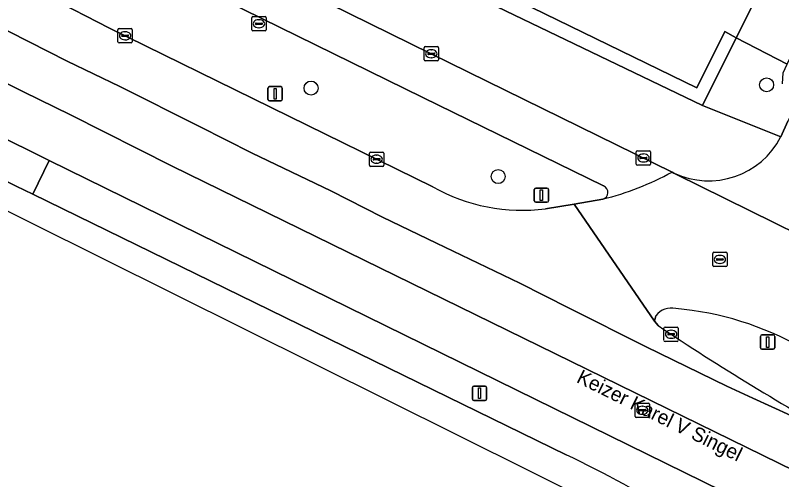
# Model space of a CAD drawing. Extents: x 160102 to 160934, y 382045 to 382923.
# Drawn here: x 160192.3 to 160245.8, y 382105.8 to 382138.3 of the extents above; entities that cross this region are included whole.
import ezdxf

# ---------------------------------------------------------------- set-up
doc = ezdxf.new("R2010")
doc.units = 0
for name, color, linetype in [('IMGEO_Berm_groen', 7, 'Continuous'), ('IMGEO_Berm_open', 7, 'Continuous'), ('IMGEO_Boom', 7, 'Continuous'), ('IMGEO_Erf', 7, 'Continuous'), ('IMGEO_Fietspad_open', 7, 'Continuous'), ('IMGEO_Groenvoorziening', 7, 'Continuous'), ('IMGEO_Kolk', 7, 'Continuous'), ('IMGEO_Lichtmast', 7, 'Continuous'), ('IMGEO_Openbare_ruimte_label', 7, 'Continuous'), ('IMGEO_Rijbaan_lokaal_open', 7, 'Continuous'), ('IMGEO_Rijbaan_regionaal_gesloten', 7, 'Continuous'), ('IMGEO_Rioolput', 7, 'Continuous'), ('IMGEO_Verkeersbordpaal', 7, 'Continuous'), ('IMGEO_Voetpad_open', 7, 'Continuous')]:
    doc.layers.add(name, color=color, linetype=linetype)

msp = doc.modelspace()

# ---------------------------------------------------------------- linework, layer by layer
at = {"layer": 'IMGEO_Berm_groen'}
for points in [[(160233.353, 382126.334), (160220.711, 382132.524), (160193.242, 382146.047)], [(160186.295, 382143.828), (160198.828, 382137.367), (160221.422, 382126.274)], [(160190.559, 382127.184), (160192.306, 382126.33), (160193.477, 382125.758), (160194.625, 382128.107), (160190.605, 382130.084), (160186.624, 382132.03)], [(160229.298, 382124.737), (160231.285, 382125.072), (160233.295, 382125.411)], [(160237.002, 382117.265), (160236.92, 382116.88), (160237.158, 382116.571)]]:
    msp.add_lwpolyline(points, dxfattribs=at)
for centre, radius, start, end in [((160227.66, 382137.291), 12.661, 240.4814, 277.4336), ((160233.168, 382125.882), 0.488, 285.1092, 67.6995), ((160238.087, 382116.442), 1.361, 76.8598, 142.8223), ((160236.482, 382096.152), 21.7, 60.429, 84.9393), ((160346.932, 382281.131), 197.814, 236.29358, 240.79802)]:
    msp.add_arc(centre, radius, start, end, dxfattribs=at)
at = {"layer": 'IMGEO_Berm_open'}
for points in [[(160194.625, 382128.107), (160193.477, 382125.758), (160230.744, 382107.543)], [(160280.786, 382085.765), (160194.625, 382128.107)]]:
    msp.add_lwpolyline(points, dxfattribs=at)
msp.add_arc((160182.744, 382009.13), 109.494, 59.26901, 63.99981, dxfattribs=at)
at = {"layer": 'IMGEO_Boom'}
for centre in [(160212.912, 382133.176), (160244.742, 382133.404), (160225.984, 382126.99)]:
    msp.add_circle(centre, 0.489, dxfattribs=at)
at = {"layer": 'IMGEO_Erf'}
msp.add_lwpolyline([(160215.985, 382144.858), (160239.856, 382133.189), (160241.823, 382137.133), (160242.613, 382136.693), (160244.804, 382141.067)], dxfattribs=at)
at = {"layer": 'IMGEO_Fietspad_open'}
for points in [[(160238.14, 382127.302), (160221.309, 382135.576), (160195.642, 382148.235), (160191.869, 382150.101)], [(160193.242, 382146.047), (160220.711, 382132.524), (160233.353, 382126.334)]]:
    msp.add_lwpolyline(points, dxfattribs=at)
for centre, radius, start, end in [((160228.133, 382145.789), 21.021, 284.2145, 298.4268), ((160233.168, 382125.882), 0.488, 285.1092, 67.6995)]:
    msp.add_arc(centre, radius, start, end, dxfattribs=at)
at = {"layer": 'IMGEO_Groenvoorziening'}
msp.add_lwpolyline([(160192.787, 382155.341), (160215.732, 382143.774), (160240.256, 382131.952), (160242.613, 382136.693), (160241.823, 382137.133), (160239.856, 382133.189), (160215.985, 382144.858), (160215.839, 382146.572), (160212.323, 382146.381), (160212.003, 382150.85), (160213.37, 382150.941), (160213.137, 382154.185), (160206.329, 382153.786), (160206.088, 382157.973), (160199.216, 382157.542), (160198.982, 382161.298), (160192.632, 382160.887)], close=True, dxfattribs=at)
at = {"layer": 'IMGEO_Kolk'}
for p, q in [((160199.495, 382137.332), (160200.347, 382137.332)), ((160199.42, 382136.406), (160199.42, 382137.258)), ((160199.679, 382136.826), (160199.679, 382136.838)), ((160200.117, 382136.789), (160199.719, 382136.789)), ((160199.722, 382136.875), (160200.12, 382136.875)), ((160199.908, 382137.112), (160199.933, 382137.112)), ((160200.163, 382136.838), (160200.163, 382136.826)), ((160200.421, 382137.258), (160200.421, 382136.406)), ((160200.347, 382136.332), (160199.495, 382136.332)), ((160199.931, 382136.552), (160199.906, 382136.552)), ((160220.812, 382135.15), (160220.812, 382136.002)), ((160220.887, 382136.076), (160221.739, 382136.076)), ((160221.3, 382135.856), (160221.325, 382135.856)), ((160221.813, 382136.002), (160221.813, 382135.15)), ((160221.071, 382135.57), (160221.071, 382135.582)), ((160221.509, 382135.533), (160221.111, 382135.533)), ((160221.114, 382135.619), (160221.512, 382135.619)), ((160221.323, 382135.296), (160221.298, 382135.296)), ((160221.555, 382135.582), (160221.555, 382135.57)), ((160221.739, 382135.076), (160220.887, 382135.076)), ((160235.711, 382128.789), (160236.563, 382128.789)), ((160216.991, 382127.78), (160216.991, 382128.632)), ((160217.066, 382128.706), (160217.918, 382128.706)), ((160217.25, 382128.2), (160217.25, 382128.212)), ((160217.293, 382128.249), (160217.691, 382128.249)), ((160217.479, 382128.486), (160217.504, 382128.486)), ((160217.734, 382128.212), (160217.734, 382128.2)), ((160217.992, 382128.632), (160217.992, 382127.78)), ((160235.636, 382127.863), (160235.636, 382128.715)), ((160235.895, 382128.283), (160235.895, 382128.295)), ((160236.333, 382128.246), (160235.935, 382128.246)), ((160235.938, 382128.332), (160236.336, 382128.332)), ((160236.124, 382128.569), (160236.149, 382128.569)), ((160236.379, 382128.295), (160236.379, 382128.283)), ((160236.637, 382128.715), (160236.637, 382127.863)), ((160217.918, 382127.706), (160217.066, 382127.706)), ((160217.688, 382128.163), (160217.29, 382128.163)), ((160217.502, 382127.926), (160217.477, 382127.926)), ((160236.563, 382127.789), (160235.711, 382127.789)), ((160236.147, 382128.009), (160236.122, 382128.009)), ((160237.646, 382116.467), (160238.498, 382116.467)), ((160237.571, 382115.541), (160237.571, 382116.393)), ((160237.83, 382115.961), (160237.83, 382115.973)), ((160238.268, 382115.924), (160237.87, 382115.924)), ((160237.873, 382116.01), (160238.271, 382116.01)), ((160238.059, 382116.247), (160238.084, 382116.247)), ((160238.314, 382115.973), (160238.314, 382115.961)), ((160238.572, 382116.393), (160238.572, 382115.541)), ((160238.498, 382115.467), (160237.646, 382115.467)), ((160238.082, 382115.687), (160238.057, 382115.687))]:
    msp.add_line(p, q, dxfattribs=at)
for points in [[(160199.495, 382137.332), (160200.347, 382137.332)], [(160199.42, 382136.406), (160199.42, 382137.258)], [(160200.421, 382137.258), (160200.421, 382136.406)], [(160200.347, 382136.332), (160199.495, 382136.332)], [(160220.812, 382135.15), (160220.812, 382136.002)], [(160220.887, 382136.076), (160221.739, 382136.076)], [(160221.813, 382136.002), (160221.813, 382135.15)], [(160221.739, 382135.076), (160220.887, 382135.076)], [(160235.711, 382128.789), (160236.563, 382128.789)], [(160216.991, 382127.78), (160216.991, 382128.632)], [(160217.066, 382128.706), (160217.918, 382128.706)], [(160217.992, 382128.632), (160217.992, 382127.78)], [(160235.636, 382127.863), (160235.636, 382128.715)], [(160236.637, 382128.715), (160236.637, 382127.863)], [(160217.918, 382127.706), (160217.066, 382127.706)], [(160236.563, 382127.789), (160235.711, 382127.789)], [(160237.646, 382116.467), (160238.498, 382116.467)], [(160237.571, 382115.541), (160237.571, 382116.393)], [(160238.572, 382116.393), (160238.572, 382115.541)], [(160238.498, 382115.467), (160237.646, 382115.467)]]:
    msp.add_lwpolyline(points, dxfattribs=at)
for centre, radius, start, end in [((160199.497, 382137.256), 0.0765, 91.552, 178.448), ((160199.497, 382137.256), 0.0765, 91.552, 178.448), ((160200.345, 382137.256), 0.0765, 1.552, 88.448), ((160200.345, 382137.256), 0.0765, 1.552, 88.448), ((160199.719, 382136.835), 0.0403, 85.8775, 175.7526), ((160199.716, 382136.825), 0.0366, 178.938, 274.7102), ((160200.12, 382136.832), 0.043, 264.8664, 352.4533), ((160200.124, 382136.837), 0.0386, 1.7309, 96.639), ((160199.497, 382136.408), 0.0765, 181.552, 268.448), ((160199.497, 382136.408), 0.0765, 181.552, 268.448), ((160200.345, 382136.408), 0.0765, 271.552, 358.448), ((160200.345, 382136.408), 0.0765, 271.552, 358.448), ((160220.889, 382136), 0.0765, 91.552, 178.448), ((160220.889, 382136), 0.0765, 91.552, 178.448), ((160221.737, 382136), 0.0765, 1.552, 88.448), ((160221.737, 382136), 0.0765, 1.552, 88.448), ((160220.889, 382135.152), 0.0765, 181.552, 268.448), ((160220.889, 382135.152), 0.0765, 181.552, 268.448), ((160221.111, 382135.579), 0.0403, 85.8775, 175.7526), ((160221.108, 382135.569), 0.0366, 178.938, 274.7102), ((160221.512, 382135.576), 0.043, 264.8664, 352.4533), ((160221.516, 382135.581), 0.0386, 1.7309, 96.639), ((160221.737, 382135.152), 0.0765, 271.552, 358.448), ((160221.737, 382135.152), 0.0765, 271.552, 358.448), ((160235.713, 382128.713), 0.0765, 91.552, 178.448), ((160235.713, 382128.713), 0.0765, 91.552, 178.448), ((160236.561, 382128.713), 0.0765, 1.552, 88.448), ((160236.561, 382128.713), 0.0765, 1.552, 88.448), ((160217.068, 382128.63), 0.0765, 91.552, 178.448), ((160217.068, 382128.63), 0.0765, 91.552, 178.448), ((160217.29, 382128.209), 0.0403, 85.8775, 175.7526), ((160217.287, 382128.199), 0.0366, 178.938, 274.7102), ((160217.691, 382128.206), 0.043, 264.8664, 352.4533), ((160217.695, 382128.211), 0.0386, 1.7309, 96.639), ((160217.916, 382128.63), 0.0765, 1.552, 88.448), ((160217.916, 382128.63), 0.0765, 1.552, 88.448), ((160235.935, 382128.292), 0.0403, 85.8775, 175.7526), ((160235.932, 382128.282), 0.0366, 178.938, 274.7102), ((160236.336, 382128.289), 0.043, 264.8664, 352.4533), ((160236.34, 382128.294), 0.0386, 1.7309, 96.639), ((160217.068, 382127.782), 0.0765, 181.552, 268.448), ((160217.068, 382127.782), 0.0765, 181.552, 268.448), ((160217.916, 382127.782), 0.0765, 271.552, 358.448), ((160217.916, 382127.782), 0.0765, 271.552, 358.448), ((160235.713, 382127.865), 0.0765, 181.552, 268.448), ((160235.713, 382127.865), 0.0765, 181.552, 268.448), ((160236.561, 382127.865), 0.0765, 271.552, 358.448), ((160236.561, 382127.865), 0.0765, 271.552, 358.448), ((160237.648, 382116.391), 0.0765, 91.552, 178.448), ((160237.648, 382116.391), 0.0765, 91.552, 178.448), ((160238.496, 382116.391), 0.0765, 1.552, 88.448), ((160238.496, 382116.391), 0.0765, 1.552, 88.448), ((160237.87, 382115.97), 0.0403, 85.8775, 175.7526), ((160237.867, 382115.96), 0.0366, 178.938, 274.7102), ((160238.271, 382115.967), 0.043, 264.8664, 352.4533), ((160238.275, 382115.972), 0.0386, 1.7309, 96.639), ((160237.648, 382115.543), 0.0765, 181.552, 268.448), ((160237.648, 382115.543), 0.0765, 181.552, 268.448), ((160238.496, 382115.543), 0.0765, 271.552, 358.448), ((160238.496, 382115.543), 0.0765, 271.552, 358.448)]:
    msp.add_arc(centre, radius, start, end, dxfattribs=at)
for centre, major_axis, ratio, start_param, end_param in [((160199.907, 382136.832), (-0.387, 0.002), 0.722429, 4.712389, 7.853982), ((160199.932, 382136.832), (-0.39, 0.002), 0.717154, 1.570796, 4.712389), ((160221.299, 382135.576), (-0.387, 0.002), 0.722429, 4.712389, 7.853982), ((160221.324, 382135.576), (-0.39, 0.002), 0.717154, 1.570796, 4.712389), ((160217.478, 382128.206), (-0.387, 0.002), 0.722429, 4.712389, 7.853982), ((160217.503, 382128.206), (-0.39, 0.002), 0.717154, 1.570796, 4.712389), ((160236.123, 382128.289), (-0.387, 0.002), 0.722429, 4.712389, 7.853982), ((160236.148, 382128.289), (-0.39, 0.002), 0.717154, 1.570796, 4.712389), ((160238.058, 382115.967), (-0.387, 0.002), 0.722429, 4.712389, 7.853982), ((160238.083, 382115.967), (-0.39, 0.002), 0.717154, 1.570796, 4.712389)]:
    msp.add_ellipse(centre, major_axis=major_axis, ratio=ratio, start_param=start_param, end_param=end_param, dxfattribs=at)
at = {"layer": 'IMGEO_Lichtmast'}
for p, q in [((160224.182, 382111.438), (160224.182, 382112.238)), ((160224.182, 382112.238), (160224.182, 382111.438)), ((160224.282, 382112.338), (160225.072, 382112.338)), ((160225.072, 382112.338), (160224.282, 382112.338)), ((160225.172, 382112.238), (160225.172, 382111.438)), ((160225.172, 382111.438), (160225.172, 382112.238)), ((160225.072, 382111.338), (160224.282, 382111.338)), ((160224.282, 382111.338), (160225.072, 382111.338))]:
    msp.add_line(p, q, dxfattribs=at)
msp.add_lwpolyline([(160224.602, 382112.213), (160224.752, 382112.213), (160224.752, 382111.463), (160224.602, 382111.463), (160224.602, 382112.213)], dxfattribs=at)
for centre, start, end in [((160224.282, 382112.238), 90, 180), ((160224.282, 382112.238), 90, 180), ((160225.072, 382112.238), 0, 90), ((160225.072, 382112.238), 360, 90), ((160224.282, 382111.438), 180, 270), ((160224.282, 382111.438), 180, 270), ((160225.072, 382111.438), 270, 0), ((160225.072, 382111.438), 270, 0)]:
    msp.add_arc(centre, 0.1, start, end, dxfattribs=at)
at = {"layer": 'IMGEO_Rijbaan_lokaal_open'}
for points in [[(160267.977, 382164.299), (160263.655, 382166.405), (160251.048, 382140.65), (160249.856, 382138.355), (160247.166, 382132.739), (160246.231, 382130.856), (160245.739, 382129.78)], [(160272.552, 382110.296), (160253.884, 382119.517), (160238.393, 382127.149), (160238.271, 382127.238), (160238.14, 382127.302)], [(160238.271, 382127.238), (160238.393, 382127.149), (160253.884, 382119.517)], [(160233.295, 382125.411), (160231.285, 382125.072), (160236.92, 382116.88), (160237.002, 382117.265)]]:
    msp.add_lwpolyline(points, dxfattribs=at)
for centre, radius, start, end in [((160240.698, 382132.35), 5.658, 244.6038, 332.9918), ((160228.133, 382145.789), 21.021, 284.2145, 298.4268), ((160238.087, 382116.442), 1.361, 76.8598, 142.8223), ((160236.482, 382096.152), 21.7, 60.429, 84.9393)]:
    msp.add_arc(centre, radius, start, end, dxfattribs=at)
at = {"layer": 'IMGEO_Rijbaan_regionaal_gesloten'}
for points in [[(160163.175, 382160.176), (160161.221, 382156.917), (160166.922, 382150.828), (160171.292, 382146.612), (160176.677, 382142.396), (160181.593, 382138.961), (160189.553, 382134.512), (160192.831, 382132.912), (160196.108, 382131.311), (160203.209, 382127.72), (160253.387, 382103.128), (160266.927, 382096.532), (160280.466, 382089.935), (160289.987, 382085.485), (160299.508, 382081.035), (160308.912, 382076.819), (160318.315, 382072.603), (160326.015, 382069.145), (160327.372, 382072.361), (160324.208, 382073.76), (160304.76, 382082.44), (160301.625, 382083.86), (160300.529, 382084.344)], [(160300.525, 382076.621), (160301.761, 382076.085), (160324.64, 382065.885), (160326.015, 382069.145), (160318.315, 382072.603), (160308.912, 382076.819), (160299.508, 382081.035), (160289.987, 382085.485), (160280.466, 382089.935), (160266.927, 382096.532), (160253.387, 382103.128), (160203.209, 382127.72), (160196.108, 382131.311), (160192.831, 382132.912), (160189.553, 382134.512), (160181.593, 382138.961), (160176.677, 382142.396), (160171.292, 382146.612), (160166.922, 382150.828), (160161.221, 382156.917)], [(160221.422, 382126.274), (160198.828, 382137.367), (160186.295, 382143.828)], [(160285.583, 382091.25), (160258.08, 382104.727), (160250.421, 382108.458), (160243.784, 382111.497), (160241.957, 382112.334), (160236.323, 382115.096), (160230.946, 382117.799), (160227.497, 382119.534), (160221.681, 382122.338), (160217.899, 382124.163), (160214.287, 382125.983), (160208.797, 382128.622), (160205.122, 382130.482), (160199.56, 382133.296), (160195.873, 382135.052), (160190.485, 382137.796)], [(160190.485, 382137.796), (160195.873, 382135.052), (160199.56, 382133.296), (160205.122, 382130.482), (160208.797, 382128.622), (160214.287, 382125.983), (160217.899, 382124.163), (160221.681, 382122.338), (160227.497, 382119.534), (160230.946, 382117.799), (160236.323, 382115.096), (160241.957, 382112.334), (160243.784, 382111.497), (160250.421, 382108.458)], [(160164.823, 382134.271), (160183.331, 382128.738), (160233.186, 382103.93), (160253.508, 382093.818), (160313.044, 382063.216), (160321.049, 382059.101)], [(160186.624, 382132.03), (160190.605, 382130.084), (160194.625, 382128.107), (160280.786, 382085.765)], [(160230.744, 382107.543), (160193.477, 382125.758), (160192.306, 382126.33), (160190.559, 382127.184)], [(160237.158, 382116.571), (160236.92, 382116.88), (160231.285, 382125.072), (160229.298, 382124.737)]]:
    msp.add_lwpolyline(points, dxfattribs=at)
for centre, radius, start, end in [((160227.66, 382137.291), 12.661, 240.4814, 277.4336), ((160346.932, 382281.131), 197.814, 236.29358, 240.79802), ((160182.744, 382009.13), 109.494, 59.26901, 63.99981)]:
    msp.add_arc(centre, radius, start, end, dxfattribs=at)
at = {"layer": 'IMGEO_Rioolput'}
for p, q in [((160208.77, 382137.248), (160208.77, 382138.1)), ((160208.845, 382138.174), (160209.697, 382138.174)), ((160209.258, 382137.954), (160209.283, 382137.954)), ((160209.771, 382138.1), (160209.771, 382137.248)), ((160209.029, 382137.668), (160209.029, 382137.68)), ((160209.467, 382137.631), (160209.069, 382137.631)), ((160209.072, 382137.717), (160209.47, 382137.717)), ((160209.281, 382137.394), (160209.256, 382137.394)), ((160209.513, 382137.68), (160209.513, 382137.668)), ((160209.697, 382137.174), (160208.845, 382137.174)), ((160240.977, 382120.77), (160240.977, 382121.622)), ((160241.052, 382121.696), (160241.904, 382121.696)), ((160241.279, 382121.239), (160241.677, 382121.239)), ((160241.465, 382121.476), (160241.49, 382121.476)), ((160241.978, 382121.622), (160241.978, 382120.77)), ((160241.904, 382120.696), (160241.052, 382120.696)), ((160241.236, 382121.19), (160241.236, 382121.202)), ((160241.674, 382121.153), (160241.276, 382121.153)), ((160241.488, 382120.916), (160241.463, 382120.916)), ((160241.72, 382121.202), (160241.72, 382121.19)), ((160235.555, 382110.226), (160235.555, 382111.078)), ((160235.63, 382111.152), (160236.482, 382111.152)), ((160236.556, 382111.078), (160236.556, 382110.226)), ((160235.814, 382110.646), (160235.814, 382110.658)), ((160236.252, 382110.609), (160235.854, 382110.609)), ((160235.857, 382110.695), (160236.255, 382110.695)), ((160236.043, 382110.932), (160236.068, 382110.932)), ((160236.298, 382110.658), (160236.298, 382110.646)), ((160236.482, 382110.152), (160235.63, 382110.152)), ((160236.066, 382110.372), (160236.041, 382110.372))]:
    msp.add_line(p, q, dxfattribs=at)
for points in [[(160208.77, 382137.248), (160208.77, 382138.1)], [(160208.845, 382138.174), (160209.697, 382138.174)], [(160209.771, 382138.1), (160209.771, 382137.248)], [(160209.697, 382137.174), (160208.845, 382137.174)], [(160240.977, 382120.77), (160240.977, 382121.622)], [(160241.052, 382121.696), (160241.904, 382121.696)], [(160241.978, 382121.622), (160241.978, 382120.77)], [(160241.904, 382120.696), (160241.052, 382120.696)], [(160235.555, 382110.226), (160235.555, 382111.078)], [(160235.63, 382111.152), (160236.482, 382111.152)], [(160236.556, 382111.078), (160236.556, 382110.226)], [(160236.482, 382110.152), (160235.63, 382110.152)]]:
    msp.add_lwpolyline(points, dxfattribs=at)
for centre, radius, start, end in [((160208.847, 382138.098), 0.0765, 91.552, 178.448), ((160208.847, 382138.098), 0.0765, 91.552, 178.448), ((160209.695, 382138.098), 0.0765, 1.552, 88.448), ((160209.695, 382138.098), 0.0765, 1.552, 88.448), ((160209.069, 382137.677), 0.0403, 85.8775, 175.7526), ((160209.066, 382137.667), 0.0366, 178.938, 274.7102), ((160209.47, 382137.674), 0.043, 264.8664, 352.4533), ((160209.474, 382137.679), 0.0386, 1.7309, 96.639), ((160208.847, 382137.25), 0.0765, 181.552, 268.448), ((160208.847, 382137.25), 0.0765, 181.552, 268.448), ((160209.695, 382137.25), 0.0765, 271.552, 358.448), ((160209.695, 382137.25), 0.0765, 271.552, 358.448), ((160241.054, 382121.62), 0.0765, 91.552, 178.448), ((160241.054, 382121.62), 0.0765, 91.552, 178.448), ((160241.276, 382121.199), 0.0403, 85.8775, 175.7526), ((160241.681, 382121.201), 0.0386, 1.7309, 96.639), ((160241.902, 382121.62), 0.0765, 1.552, 88.448), ((160241.902, 382121.62), 0.0765, 1.552, 88.448), ((160241.054, 382120.772), 0.0765, 181.552, 268.448), ((160241.054, 382120.772), 0.0765, 181.552, 268.448), ((160241.273, 382121.189), 0.0366, 178.938, 274.7102), ((160241.677, 382121.196), 0.043, 264.8664, 352.4533), ((160241.902, 382120.772), 0.0765, 271.552, 358.448), ((160241.902, 382120.772), 0.0765, 271.552, 358.448), ((160235.632, 382111.076), 0.0765, 91.552, 178.448), ((160235.632, 382111.076), 0.0765, 91.552, 178.448), ((160236.48, 382111.076), 0.0765, 1.552, 88.448), ((160236.48, 382111.076), 0.0765, 1.552, 88.448), ((160235.854, 382110.655), 0.0403, 85.8775, 175.7526), ((160235.851, 382110.645), 0.0366, 178.938, 274.7102), ((160236.255, 382110.652), 0.043, 264.8664, 352.4533), ((160236.259, 382110.657), 0.0386, 1.7309, 96.639), ((160235.632, 382110.228), 0.0765, 181.552, 268.448), ((160235.632, 382110.228), 0.0765, 181.552, 268.448), ((160236.48, 382110.228), 0.0765, 271.552, 358.448), ((160236.48, 382110.228), 0.0765, 271.552, 358.448)]:
    msp.add_arc(centre, radius, start, end, dxfattribs=at)
for centre, major_axis, ratio, start_param, end_param in [((160209.257, 382137.674), (-0.387, 0.002), 0.722429, 4.712389, 7.853982), ((160209.282, 382137.674), (-0.39, 0.002), 0.717154, 1.570796, 4.712389), ((160241.464, 382121.196), (-0.387, 0.002), 0.722429, 4.712389, 7.853982), ((160241.489, 382121.196), (-0.39, 0.002), 0.717154, 1.570796, 4.712389), ((160236.042, 382110.652), (-0.387, 0.002), 0.722429, 4.712389, 7.853982), ((160236.067, 382110.652), (-0.39, 0.002), 0.717154, 1.570796, 4.712389)]:
    msp.add_ellipse(centre, major_axis=major_axis, ratio=ratio, start_param=start_param, end_param=end_param, dxfattribs=at)
at = {"layer": 'IMGEO_Verkeersbordpaal'}
for p, q in [((160209.904, 382132.382), (160209.904, 382133.182)), ((160209.904, 382133.182), (160209.904, 382132.382)), ((160210.004, 382133.282), (160210.794, 382133.282)), ((160210.794, 382133.282), (160210.004, 382133.282)), ((160210.894, 382133.182), (160210.894, 382132.382)), ((160210.894, 382132.382), (160210.894, 382133.182)), ((160210.794, 382132.282), (160210.004, 382132.282)), ((160210.004, 382132.282), (160210.794, 382132.282)), ((160228.507, 382125.29), (160228.507, 382126.09)), ((160228.507, 382126.09), (160228.507, 382125.29)), ((160228.607, 382126.19), (160229.397, 382126.19)), ((160229.397, 382126.19), (160228.607, 382126.19)), ((160229.497, 382126.09), (160229.497, 382125.29)), ((160229.497, 382125.29), (160229.497, 382126.09)), ((160229.397, 382125.19), (160228.607, 382125.19)), ((160228.607, 382125.19), (160229.397, 382125.19)), ((160244.419, 382115.92), (160245.209, 382115.92)), ((160245.209, 382115.92), (160244.419, 382115.92)), ((160244.319, 382115.02), (160244.319, 382115.82)), ((160244.319, 382115.82), (160244.319, 382115.02)), ((160245.309, 382115.82), (160245.309, 382115.02)), ((160245.309, 382115.02), (160245.309, 382115.82)), ((160245.209, 382114.92), (160244.419, 382114.92)), ((160244.419, 382114.92), (160245.209, 382114.92))]:
    msp.add_line(p, q, dxfattribs=at)
for points in [[(160210.324, 382133.157), (160210.474, 382133.157), (160210.474, 382132.407), (160210.324, 382132.407), (160210.324, 382133.157)], [(160228.927, 382126.065), (160229.077, 382126.065), (160229.077, 382125.315), (160228.927, 382125.315), (160228.927, 382126.065)], [(160244.739, 382115.795), (160244.889, 382115.795), (160244.889, 382115.045), (160244.739, 382115.045), (160244.739, 382115.795)]]:
    msp.add_lwpolyline(points, dxfattribs=at)
for centre, start, end in [((160210.004, 382133.182), 90, 180), ((160210.004, 382133.182), 90, 180), ((160210.794, 382133.182), 0, 90), ((160210.794, 382133.182), 360, 90), ((160210.004, 382132.382), 180, 270), ((160210.004, 382132.382), 180, 270), ((160210.794, 382132.382), 270, 0), ((160210.794, 382132.382), 270, 0), ((160228.607, 382126.09), 90, 180), ((160228.607, 382126.09), 90, 180), ((160229.397, 382126.09), 0, 90), ((160229.397, 382126.09), 360, 90), ((160228.607, 382125.29), 180, 270), ((160228.607, 382125.29), 180, 270), ((160229.397, 382125.29), 270, 0), ((160229.397, 382125.29), 270, 0), ((160244.419, 382115.82), 90, 180), ((160244.419, 382115.82), 90, 180), ((160245.209, 382115.82), 0, 90), ((160245.209, 382115.82), 360, 90), ((160244.419, 382115.02), 180, 270), ((160244.419, 382115.02), 180, 270), ((160245.209, 382115.02), 270, 0), ((160245.209, 382115.02), 270, 0)]:
    msp.add_arc(centre, 0.1, start, end, dxfattribs=at)
at = {"layer": 'IMGEO_Voetpad_open'}
for points in [[(160191.869, 382150.101), (160195.642, 382148.235), (160221.309, 382135.576), (160238.14, 382127.302), (160238.271, 382127.238)], [(160245.739, 382129.78), (160240.256, 382131.952), (160215.732, 382143.774)], [(160245.849, 382133.48), (160245.891, 382134.249), (160246.188, 382134.854), (160242.613, 382136.693), (160240.256, 382131.952), (160245.739, 382129.78), (160246.231, 382130.856)]]:
    msp.add_lwpolyline(points, dxfattribs=at)
msp.add_lwpolyline([(160248.272, 382139.097), (160248.457, 382139.473), (160244.865, 382141.191), (160244.804, 382141.067), (160242.613, 382136.693), (160246.188, 382134.854)], close=True, dxfattribs=at)
msp.add_arc((160240.698, 382132.35), 5.658, 244.6038, 332.9918, dxfattribs=at)

# ---------------------------------------------------------------- texts
at = {"layer": 'IMGEO_Openbare_ruimte_label'}
msp.add_text('Keizer Karel V Singel', height=1, rotation=333.7167, dxfattribs=at).set_placement((160231.39, 382112.642))

doc.saveas('drawing.dxf')
